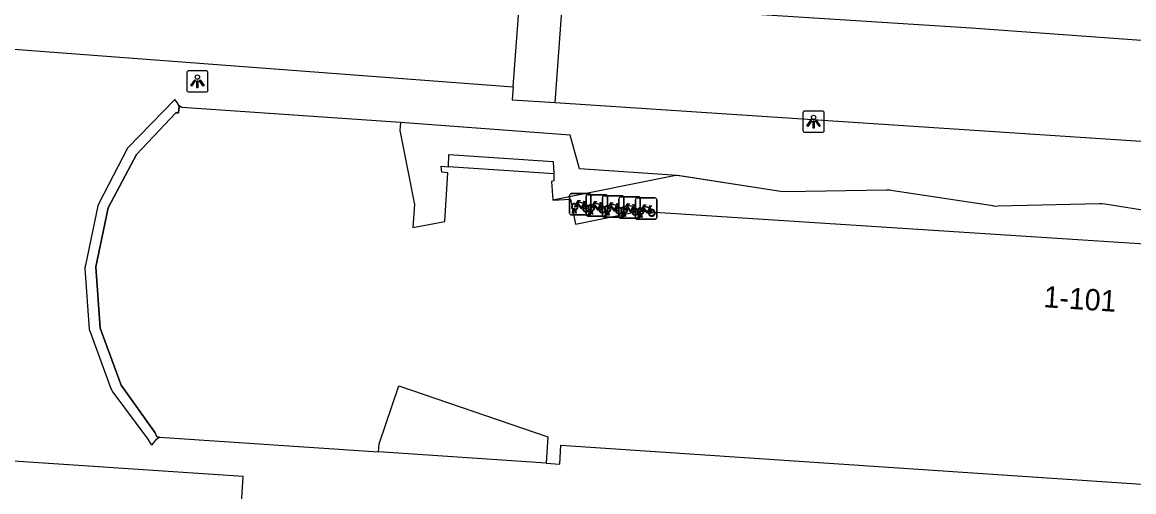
# Model space of a CAD drawing. Extents: x 161848 to 162726, y 385382 to 386521.
# Drawn here: x 161927.1 to 161979.3, y 385718.7 to 385740.7 of the extents above; entities that cross this region are included whole.
import ezdxf

# ---------------------------------------------------------------- set-up
doc = ezdxf.new("R2010")
doc.units = 0
for name, color, linetype in [('IMGEO_Berm_groen', 7, 'Continuous'), ('IMGEO_Fietsenrek', 7, 'Continuous'), ('IMGEO_Lichtpunt', 7, 'Continuous'), ('IMGEO_Pand', 7, 'Continuous'), ('IMGEO_Pand_nummerreeks', 7, 'Continuous'), ('IMGEO_Pand_overbouw', 7, 'Continuous'), ('IMGEO_Voetpad_op_trap', 7, 'Continuous'), ('IMGEO_Voetpad_open', 7, 'Continuous')]:
    doc.layers.add(name, color=color, linetype=linetype)

msp = doc.modelspace()

# ---------------------------------------------------------------- linework, layer by layer
at = {"layer": 'IMGEO_Berm_groen'}
msp.add_lwpolyline([(161952.493, 385741.71), (161971.704, 385740.493), (162006.281, 385737.975), (162005.981, 385733.434)], dxfattribs=at)
at = {"layer": 'IMGEO_Fietsenrek'}
for p, q in [((161952.83, 385731.771), (161952.83, 385732.612)), ((161952.83, 385732.612), (161952.83, 385731.771)), ((161952.905, 385732.696), (161953.746, 385732.696)), ((161953.746, 385732.696), (161952.905, 385732.696)), ((161953.603, 385731.72), (161953.603, 385732.561)), ((161953.603, 385732.561), (161953.603, 385731.72)), ((161953.678, 385732.645), (161954.519, 385732.645)), ((161954.519, 385732.645), (161953.678, 385732.645)), ((161953.83, 385732.621), (161953.83, 385731.78)), ((161953.83, 385731.78), (161953.83, 385732.621)), ((161954.377, 385731.669), (161954.377, 385732.51)), ((161954.377, 385732.51), (161954.377, 385731.669)), ((161954.452, 385732.594), (161955.293, 385732.594)), ((161955.293, 385732.594), (161954.452, 385732.594)), ((161954.603, 385732.57), (161954.603, 385731.729)), ((161954.603, 385731.729), (161954.603, 385732.57)), ((161955.225, 385732.543), (161956.066, 385732.543)), ((161956.066, 385732.543), (161955.225, 385732.543)), ((161955.377, 385732.519), (161955.377, 385731.678)), ((161955.377, 385731.678), (161955.377, 385732.519)), ((161955.998, 385732.492), (161956.839, 385732.492)), ((161956.839, 385732.492), (161955.998, 385732.492)), ((161953.099, 385731.963), (161953.1, 385731.956)), ((161953.517, 385732.245), (161953.553, 385732.15)), ((161954.29, 385732.194), (161954.326, 385732.099)), ((161955.064, 385732.143), (161955.1, 385732.048)), ((161955.15, 385731.618), (161955.15, 385732.459)), ((161955.15, 385732.459), (161955.15, 385731.618)), ((161955.837, 385732.092), (161955.873, 385731.997)), ((161955.923, 385731.567), (161955.923, 385732.408)), ((161955.923, 385732.408), (161955.923, 385731.567)), ((161956.15, 385732.468), (161956.15, 385731.627)), ((161956.15, 385731.627), (161956.15, 385732.468)), ((161956.61, 385732.041), (161956.646, 385731.946)), ((161956.923, 385732.417), (161956.923, 385731.576)), ((161956.923, 385731.576), (161956.923, 385732.417)), ((161953.755, 385731.696), (161952.914, 385731.696)), ((161952.914, 385731.696), (161953.755, 385731.696)), ((161952.957, 385731.78), (161952.996, 385731.94)), ((161952.991, 385731.78), (161952.957, 385731.78)), ((161953.026, 385731.928), (161952.991, 385731.78)), ((161953.068, 385731.952), (161953.067, 385731.956)), ((161953.109, 385731.78), (161953.075, 385731.922)), ((161953.107, 385731.926), (161953.142, 385731.78)), ((161953.142, 385731.78), (161953.109, 385731.78)), ((161954.528, 385731.645), (161953.687, 385731.645)), ((161953.687, 385731.645), (161954.528, 385731.645)), ((161953.73, 385731.729), (161953.769, 385731.889)), ((161953.764, 385731.729), (161953.73, 385731.729)), ((161953.799, 385731.877), (161953.764, 385731.729)), ((161953.841, 385731.901), (161953.84, 385731.905)), ((161953.882, 385731.729), (161953.848, 385731.871)), ((161953.872, 385731.912), (161953.873, 385731.905)), ((161953.88, 385731.875), (161953.915, 385731.729)), ((161953.915, 385731.729), (161953.882, 385731.729)), ((161955.302, 385731.594), (161954.461, 385731.594)), ((161954.461, 385731.594), (161955.302, 385731.594)), ((161954.504, 385731.678), (161954.543, 385731.838)), ((161954.538, 385731.678), (161954.504, 385731.678)), ((161954.573, 385731.826), (161954.538, 385731.678)), ((161954.615, 385731.85), (161954.614, 385731.854)), ((161954.656, 385731.678), (161954.622, 385731.82)), ((161954.646, 385731.861), (161954.647, 385731.854)), ((161954.654, 385731.824), (161954.689, 385731.678)), ((161954.689, 385731.678), (161954.656, 385731.678)), ((161956.075, 385731.543), (161955.234, 385731.543)), ((161955.234, 385731.543), (161956.075, 385731.543)), ((161955.277, 385731.627), (161955.316, 385731.787)), ((161955.311, 385731.627), (161955.277, 385731.627)), ((161955.346, 385731.775), (161955.311, 385731.627)), ((161955.388, 385731.799), (161955.387, 385731.803)), ((161955.429, 385731.627), (161955.395, 385731.769)), ((161955.419, 385731.81), (161955.42, 385731.803)), ((161955.427, 385731.773), (161955.462, 385731.627)), ((161955.462, 385731.627), (161955.429, 385731.627)), ((161956.848, 385731.492), (161956.007, 385731.492)), ((161956.007, 385731.492), (161956.848, 385731.492)), ((161956.05, 385731.576), (161956.089, 385731.736)), ((161956.084, 385731.576), (161956.05, 385731.576)), ((161956.119, 385731.724), (161956.084, 385731.576)), ((161956.161, 385731.748), (161956.16, 385731.752)), ((161956.202, 385731.576), (161956.168, 385731.718)), ((161956.192, 385731.759), (161956.193, 385731.752)), ((161956.2, 385731.722), (161956.235, 385731.576)), ((161956.235, 385731.576), (161956.202, 385731.576))]:
    msp.add_line(p, q, dxfattribs=at)
for points in [[(161953.164, 385732.17), (161953.112, 385732.08), (161953.072, 385732.055), (161953.073, 385732.102), (161953.128, 385732.196)], [(161953.143, 385732.222), (161953.238, 385732.386), (161953.324, 385732.372), (161953.326, 385732.363), (161953.27, 385732.352), (161953.243, 385732.307), (161953.499, 385732.266)], [(161953.439, 385731.978), (161953.389, 385731.978), (161953.198, 385732.229), (161953.179, 385732.197)], [(161953.486, 385732.241), (161953.229, 385732.282), (161953.212, 385732.253), (161953.379, 385732.033), (161953.486, 385732.241)], [(161953.534, 385732.143), (161953.504, 385732.22), (161953.395, 385732.002), (161953.438, 385732.002)], [(161953.468, 385732.002), (161953.588, 385732.001), (161953.544, 385732.115)], [(161953.564, 385732.122), (161953.619, 385731.977), (161953.469, 385731.977)], [(161953.499, 385732.266), (161953.524, 385732.315), (161953.518, 385732.319), (161953.495, 385732.323), (161953.483, 385732.33), (161953.482, 385732.333), (161953.484, 385732.338), (161953.579, 385732.323), (161953.581, 385732.313), (161953.571, 385732.3), (161953.559, 385732.294), (161953.545, 385732.3), (161953.517, 385732.245)], [(161953.937, 385732.119), (161953.885, 385732.029), (161953.845, 385732.004), (161953.846, 385732.051), (161953.901, 385732.145)], [(161953.916, 385732.171), (161954.011, 385732.335), (161954.097, 385732.321), (161954.099, 385732.312), (161954.043, 385732.301), (161954.016, 385732.256), (161954.272, 385732.215)], [(161954.212, 385731.927), (161954.162, 385731.927), (161953.971, 385732.178), (161953.952, 385732.146)], [(161954.259, 385732.19), (161954.002, 385732.231), (161953.985, 385732.202), (161954.152, 385731.982), (161954.259, 385732.19)], [(161954.307, 385732.092), (161954.277, 385732.169), (161954.168, 385731.951), (161954.211, 385731.951)], [(161954.241, 385731.951), (161954.361, 385731.95), (161954.317, 385732.064)], [(161954.337, 385732.071), (161954.392, 385731.926), (161954.242, 385731.926)], [(161954.272, 385732.215), (161954.297, 385732.264), (161954.291, 385732.268), (161954.268, 385732.272), (161954.256, 385732.279), (161954.255, 385732.282), (161954.257, 385732.287), (161954.352, 385732.272), (161954.354, 385732.262), (161954.344, 385732.249), (161954.332, 385732.243), (161954.318, 385732.249), (161954.29, 385732.194)], [(161954.711, 385732.068), (161954.659, 385731.978), (161954.619, 385731.953), (161954.62, 385732), (161954.675, 385732.094)], [(161954.69, 385732.12), (161954.785, 385732.284), (161954.871, 385732.27), (161954.873, 385732.261), (161954.817, 385732.25), (161954.79, 385732.205), (161955.046, 385732.164)], [(161954.986, 385731.876), (161954.936, 385731.876), (161954.745, 385732.127), (161954.726, 385732.095)], [(161955.033, 385732.139), (161954.776, 385732.18), (161954.759, 385732.151), (161954.926, 385731.931), (161955.033, 385732.139)], [(161955.081, 385732.041), (161955.051, 385732.118), (161954.942, 385731.9), (161954.985, 385731.9)], [(161955.015, 385731.9), (161955.135, 385731.899), (161955.091, 385732.013)], [(161955.111, 385732.02), (161955.166, 385731.875), (161955.016, 385731.875)], [(161955.046, 385732.164), (161955.071, 385732.213), (161955.065, 385732.217), (161955.042, 385732.221), (161955.03, 385732.228), (161955.029, 385732.231), (161955.031, 385732.236), (161955.126, 385732.221), (161955.128, 385732.211), (161955.118, 385732.198), (161955.106, 385732.192), (161955.092, 385732.198), (161955.064, 385732.143)], [(161955.484, 385732.017), (161955.432, 385731.927), (161955.392, 385731.902), (161955.393, 385731.949), (161955.448, 385732.043)], [(161955.463, 385732.069), (161955.558, 385732.233), (161955.644, 385732.219), (161955.646, 385732.21), (161955.59, 385732.199), (161955.563, 385732.154), (161955.819, 385732.113)], [(161955.759, 385731.825), (161955.709, 385731.825), (161955.518, 385732.076), (161955.499, 385732.044)], [(161955.806, 385732.088), (161955.549, 385732.129), (161955.532, 385732.1), (161955.699, 385731.88), (161955.806, 385732.088)], [(161955.854, 385731.99), (161955.824, 385732.067), (161955.715, 385731.849), (161955.758, 385731.849)], [(161955.788, 385731.849), (161955.908, 385731.848), (161955.864, 385731.962)], [(161955.884, 385731.969), (161955.939, 385731.824), (161955.789, 385731.824)], [(161955.819, 385732.113), (161955.844, 385732.162), (161955.838, 385732.166), (161955.815, 385732.17), (161955.803, 385732.177), (161955.802, 385732.18), (161955.804, 385732.185), (161955.899, 385732.17), (161955.901, 385732.16), (161955.891, 385732.147), (161955.879, 385732.141), (161955.865, 385732.147), (161955.837, 385732.092)], [(161956.257, 385731.966), (161956.205, 385731.876), (161956.165, 385731.851), (161956.166, 385731.898), (161956.221, 385731.992)], [(161956.236, 385732.018), (161956.331, 385732.182), (161956.417, 385732.168), (161956.419, 385732.159), (161956.363, 385732.148), (161956.336, 385732.103), (161956.592, 385732.062)], [(161956.532, 385731.774), (161956.482, 385731.774), (161956.291, 385732.025), (161956.272, 385731.993)], [(161956.579, 385732.037), (161956.322, 385732.078), (161956.305, 385732.049), (161956.472, 385731.829), (161956.579, 385732.037)], [(161956.627, 385731.939), (161956.597, 385732.016), (161956.488, 385731.798), (161956.531, 385731.798)], [(161956.592, 385732.062), (161956.617, 385732.111), (161956.611, 385732.115), (161956.588, 385732.119), (161956.576, 385732.126), (161956.575, 385732.129), (161956.577, 385732.134), (161956.672, 385732.119), (161956.674, 385732.109), (161956.664, 385732.096), (161956.652, 385732.09), (161956.638, 385732.096), (161956.61, 385732.041)], [(161956.561, 385731.798), (161956.681, 385731.797), (161956.637, 385731.911)], [(161956.657, 385731.918), (161956.712, 385731.773), (161956.562, 385731.773)]]:
    msp.add_lwpolyline(points, dxfattribs=at)
for centre, radius, start, end in [((161952.908, 385732.618), 0.0779, 92.4484, 184.2845), ((161952.908, 385732.618), 0.0779, 92.4484, 184.2845), ((161953.681, 385732.567), 0.0779, 92.4484, 184.2845), ((161953.681, 385732.567), 0.0779, 92.4484, 184.2845), ((161953.752, 385732.618), 0.0779, 2.4484, 94.2845), ((161953.752, 385732.618), 0.0779, 2.4484, 94.2845), ((161954.455, 385732.516), 0.0779, 92.4484, 184.2845), ((161954.455, 385732.516), 0.0779, 92.4484, 184.2845), ((161954.525, 385732.567), 0.0779, 2.4484, 94.2845), ((161954.525, 385732.567), 0.0779, 2.4484, 94.2845), ((161955.228, 385732.465), 0.0779, 92.4484, 184.2845), ((161955.228, 385732.465), 0.0779, 92.4484, 184.2845), ((161955.299, 385732.516), 0.0779, 2.4484, 94.2845), ((161955.299, 385732.516), 0.0779, 2.4484, 94.2845), ((161956.001, 385732.414), 0.0779, 92.4484, 184.2845), ((161956.001, 385732.414), 0.0779, 92.4484, 184.2845), ((161956.072, 385732.465), 0.0779, 2.4484, 94.2845), ((161956.072, 385732.465), 0.0779, 2.4484, 94.2845), ((161956.845, 385732.414), 0.0779, 2.4484, 94.2845), ((161956.845, 385732.414), 0.0779, 2.4484, 94.2845), ((161953.07, 385732.081), 0.159, 62.6766, 242.1369), ((161953.07, 385732.081), 0.129, 63.3192, 238.903), ((161953.05, 385731.952), 0.0499, 12.8025, 158.6934), ((161953.05, 385731.952), 0.0174, 12.8025, 163.4502), ((161953.07, 385732.081), 0.129, 283.6043, 43.4302), ((161953.07, 385732.081), 0.159, 283.5766, 46.6042), ((161953.597, 385731.997), 0.159, 113.3408, 178.3217), ((161953.597, 385731.997), 0.159, 187.0065, 105.7708), ((161953.597, 385731.997), 0.129, 113.923, 177.9556), ((161953.597, 385731.997), 0.129, 188.6715, 104.5883), ((161953.843, 385732.03), 0.159, 62.6766, 242.1369), ((161953.843, 385732.03), 0.129, 63.3192, 238.903), ((161953.843, 385732.03), 0.129, 283.6043, 43.4302), ((161953.843, 385732.03), 0.159, 283.5766, 46.6042), ((161954.37, 385731.946), 0.159, 113.3408, 178.3217), ((161954.37, 385731.946), 0.159, 187.0065, 105.7708), ((161954.37, 385731.946), 0.129, 113.923, 177.9556), ((161954.37, 385731.946), 0.129, 188.6715, 104.5883), ((161954.617, 385731.979), 0.159, 62.6766, 242.1369), ((161954.617, 385731.979), 0.129, 63.3192, 238.903), ((161954.617, 385731.979), 0.129, 283.6043, 43.4302), ((161954.617, 385731.979), 0.159, 283.5766, 46.6042), ((161955.144, 385731.895), 0.159, 113.3408, 178.3217), ((161955.144, 385731.895), 0.159, 187.0065, 105.7708), ((161955.144, 385731.895), 0.129, 113.923, 177.9556), ((161955.144, 385731.895), 0.129, 188.6715, 104.5883), ((161955.39, 385731.928), 0.159, 62.6766, 242.1369), ((161955.39, 385731.928), 0.129, 63.3192, 238.903), ((161955.39, 385731.928), 0.129, 283.6043, 43.4302), ((161955.39, 385731.928), 0.159, 283.5766, 46.6042), ((161955.917, 385731.844), 0.159, 113.3408, 178.3217), ((161955.917, 385731.844), 0.159, 187.0065, 105.7708), ((161955.917, 385731.844), 0.129, 113.923, 177.9556), ((161955.917, 385731.844), 0.129, 188.6715, 104.5883), ((161956.163, 385731.877), 0.159, 62.6766, 242.1369), ((161956.163, 385731.877), 0.129, 63.3192, 238.903), ((161956.163, 385731.877), 0.129, 283.6043, 43.4302), ((161956.163, 385731.877), 0.159, 283.5766, 46.6042), ((161952.908, 385731.774), 0.0779, 182.4484, 274.2845), ((161952.908, 385731.774), 0.0779, 182.4484, 274.2845), ((161953.07, 385732.081), 0.159, 253.9967, 271.7867), ((161953.07, 385732.081), 0.129, 253.415, 269.0204), ((161953.681, 385731.723), 0.0779, 182.4484, 274.2845), ((161953.681, 385731.723), 0.0779, 182.4484, 274.2845), ((161953.752, 385731.774), 0.0779, 272.4484, 4.2845), ((161953.752, 385731.774), 0.0779, 272.4484, 4.2845), ((161953.823, 385731.901), 0.0499, 12.8025, 158.6934), ((161953.843, 385732.03), 0.159, 253.9967, 271.7867), ((161953.823, 385731.901), 0.0174, 12.8025, 163.4502), ((161953.843, 385732.03), 0.129, 253.415, 269.0204), ((161954.455, 385731.672), 0.0779, 182.4484, 274.2845), ((161954.455, 385731.672), 0.0779, 182.4484, 274.2845), ((161954.525, 385731.723), 0.0779, 272.4484, 4.2845), ((161954.525, 385731.723), 0.0779, 272.4484, 4.2845), ((161954.597, 385731.85), 0.0499, 12.8025, 158.6934), ((161954.617, 385731.979), 0.159, 253.9967, 271.7867), ((161954.597, 385731.85), 0.0174, 12.8025, 163.4502), ((161954.617, 385731.979), 0.129, 253.415, 269.0204), ((161955.228, 385731.621), 0.0779, 182.4484, 274.2845), ((161955.228, 385731.621), 0.0779, 182.4484, 274.2845), ((161955.299, 385731.672), 0.0779, 272.4484, 4.2845), ((161955.299, 385731.672), 0.0779, 272.4484, 4.2845), ((161955.37, 385731.799), 0.0499, 12.8025, 158.6934), ((161955.39, 385731.928), 0.159, 253.9967, 271.7867), ((161955.37, 385731.799), 0.0174, 12.8025, 163.4502), ((161955.39, 385731.928), 0.129, 253.415, 269.0204), ((161956.001, 385731.57), 0.0779, 182.4484, 274.2845), ((161956.001, 385731.57), 0.0779, 182.4484, 274.2845), ((161956.072, 385731.621), 0.0779, 272.4484, 4.2845), ((161956.072, 385731.621), 0.0779, 272.4484, 4.2845), ((161956.143, 385731.748), 0.0499, 12.8025, 158.6934), ((161956.163, 385731.877), 0.159, 253.9967, 271.7867), ((161956.143, 385731.748), 0.0174, 12.8025, 163.4502), ((161956.163, 385731.877), 0.129, 253.415, 269.0204), ((161956.69, 385731.793), 0.159, 113.3408, 178.3217), ((161956.69, 385731.793), 0.159, 187.0065, 105.7708), ((161956.69, 385731.793), 0.129, 113.923, 177.9556), ((161956.69, 385731.793), 0.129, 188.6715, 104.5883), ((161956.845, 385731.57), 0.0779, 272.4484, 4.2845), ((161956.845, 385731.57), 0.0779, 272.4484, 4.2845)]:
    msp.add_arc(centre, radius, start, end, dxfattribs=at)
at = {"layer": 'IMGEO_Lichtpunt'}
for p, q in [((161934.84, 385738.374), (161934.84, 385737.567)), ((161934.84, 385738.374), (161934.84, 385737.567)), ((161935.742, 385738.469), (161934.934, 385738.469)), ((161935.742, 385738.469), (161934.934, 385738.469)), ((161935.836, 385737.567), (161935.836, 385738.374)), ((161935.836, 385737.567), (161935.836, 385738.374)), ((161934.934, 385737.473), (161935.742, 385737.473)), ((161934.934, 385737.473), (161935.742, 385737.473)), ((161963.797, 385736.482), (161963.797, 385735.675)), ((161963.797, 385736.482), (161963.797, 385735.675)), ((161964.699, 385736.577), (161963.891, 385736.577)), ((161964.699, 385736.577), (161963.891, 385736.577)), ((161964.793, 385735.675), (161964.793, 385736.482)), ((161964.793, 385735.675), (161964.793, 385736.482)), ((161963.891, 385735.581), (161964.699, 385735.581)), ((161963.891, 385735.581), (161964.699, 385735.581))]:
    msp.add_line(p, q, dxfattribs=at)
for points in [[(161935.214, 385738.038), (161935.253, 385738.01), (161935.065, 385737.748), (161935.027, 385737.775), (161935.214, 385738.038)], [(161935.316, 385737.99), (161935.363, 385737.99), (161935.363, 385737.668), (161935.316, 385737.668), (161935.316, 385737.99)], [(161935.426, 385738.01), (161935.464, 385738.037), (161935.651, 385737.775), (161935.612, 385737.747), (161935.426, 385738.01)], [(161964.171, 385736.146), (161964.21, 385736.118), (161964.022, 385735.856), (161963.984, 385735.883), (161964.171, 385736.146)], [(161964.383, 385736.118), (161964.421, 385736.145), (161964.608, 385735.883), (161964.569, 385735.855), (161964.383, 385736.118)], [(161964.273, 385736.098), (161964.32, 385736.098), (161964.32, 385735.776), (161964.273, 385735.776), (161964.273, 385736.098)]]:
    msp.add_lwpolyline(points, dxfattribs=at)
for centre in [(161935.339, 385738.172), (161964.296, 385736.28)]:
    msp.add_circle(centre, 0.0994, dxfattribs=at)
for centre, start, end in [((161934.934, 385738.374), 90, 180), ((161934.934, 385738.374), 90, 180), ((161935.742, 385738.374), 0, 90), ((161935.742, 385738.374), 0, 90), ((161934.934, 385737.567), 180, 270), ((161934.934, 385737.567), 180, 270), ((161935.742, 385737.567), 270, 0), ((161935.742, 385737.567), 270, 360), ((161963.891, 385736.482), 90, 180), ((161963.891, 385736.482), 90, 180), ((161964.699, 385736.482), 0, 90), ((161964.699, 385736.482), 0, 90), ((161963.891, 385735.675), 180, 270), ((161963.891, 385735.675), 180, 270), ((161964.699, 385735.675), 270, 0), ((161964.699, 385735.675), 270, 360)]:
    msp.add_arc(centre, 0.0946, start, end, dxfattribs=at)
at = {"layer": 'IMGEO_Pand'}
for points in [[(161944.879, 385736.04), (161934.604, 385736.736), (161934.476, 385736.82), (161934.455, 385736.497), (161934.324, 385736.498), (161932.478, 385734.541), (161931.141, 385732.036), (161930.57, 385729.261), (161930.762, 385726.378), (161931.759, 385723.691), (161933.361, 385721.455), (161933.437, 385721.262), (161933.55, 385721.254), (161943.842, 385720.56)], [(161944.879, 385736.04), (161944.853, 385735.667), (161945.533, 385732.186), (161945.463, 385731.111), (161946.966, 385731.392), (161947.104, 385733.675), (161946.831, 385733.701), (161946.796, 385733.985), (161947.132, 385733.962)], [(161952.089, 385733.627), (161947.132, 385733.962)], [(161952.089, 385733.627), (161952.086, 385733.305), (161951.976, 385733.268), (161952.045, 385732.388), (161952.869, 385732.433), (161953.103, 385731.261), (161956.106, 385731.88), (161999.23, 385729.084), (161999.33, 385730.64)], [(161943.842, 385720.56), (161943.876, 385720.943), (161944.798, 385723.658), (161951.81, 385721.276), (161951.733, 385720.035)], [(161951.733, 385720.035), (161952.368, 385719.986), (161952.414, 385720.877), (162000, 385717.677), (162004.055, 385717.404), (162003.988, 385716.55), (162004.634, 385716.496)]]:
    msp.add_lwpolyline(points, dxfattribs=at)
at = {"layer": 'IMGEO_Pand_overbouw'}
msp.add_lwpolyline([(161933.55, 385721.254), (161933.437, 385721.262), (161933.361, 385721.455), (161931.759, 385723.691), (161930.762, 385726.378), (161930.57, 385729.261), (161931.141, 385732.036), (161932.478, 385734.541), (161934.324, 385736.498), (161934.455, 385736.497), (161934.476, 385736.82), (161934.39, 385736.984), (161934.271, 385737.123), (161932.06, 385734.828), (161930.723, 385732.271), (161930.654, 385732.12), (161930.083, 385729.337), (161930.051, 385729.229), (161930.053, 385729.201), (161930.258, 385726.316), (161930.298, 385726.196), (161931.266, 385723.543), (161931.364, 385723.371), (161933.009, 385721.158), (161933.12, 385720.979), (161933.19, 385720.884), (161933.272, 385720.968), (161933.409, 385721.158)], close=True, dxfattribs=at)
msp.add_lwpolyline([(161982.713, 385731.457), (161977.977, 385732.199), (161977.856, 385732.218), (161977.735, 385732.215), (161972.965, 385732.102), (161972.832, 385732.099), (161972.711, 385732.117), (161968.03, 385732.834), (161967.877, 385732.857), (161967.722, 385732.855), (161962.955, 385732.781), (161962.745, 385732.796), (161958.016, 385733.533), (161957.877, 385733.554), (161957.742, 385733.527), (161952.045, 385732.388), (161952.869, 385732.433), (161953.103, 385731.261), (161956.106, 385731.88), (161999.23, 385729.084)], dxfattribs=at)
at = {"layer": 'IMGEO_Voetpad_op_trap'}
for points in [[(161950.171, 385737.716), (161951.103, 385750.085)], [(161952.143, 385736.984), (161952.493, 385741.71)]]:
    msp.add_lwpolyline(points, dxfattribs=at)
at = {"layer": 'IMGEO_Voetpad_open'}
for points in [[(161926.512, 385739.499), (161950.171, 385737.716)], [(161950.171, 385737.716), (161950.124, 385737.097), (161952.143, 385736.984)], [(161952.143, 385736.984), (161988.927, 385734.547), (162000, 385733.824), (162005.625, 385733.457)], [(161982.713, 385731.457), (161977.977, 385732.199), (161977.856, 385732.218), (161977.735, 385732.215), (161972.965, 385732.102), (161972.832, 385732.099), (161972.711, 385732.117), (161968.03, 385732.834), (161967.877, 385732.857), (161967.722, 385732.855), (161962.955, 385732.781), (161962.745, 385732.796), (161957.877, 385733.554), (161953.3, 385733.86), (161952.857, 385735.442), (161944.879, 385736.04)], [(161947.132, 385733.962), (161947.152, 385734.539), (161952.058, 385734.199), (161952.089, 385733.627)], [(161951.733, 385720.035), (161943.842, 385720.56)], [(161937.221, 385715.115), (161937.489, 385719.413), (161925.272, 385720.224), (161924.773, 385720.257)]]:
    msp.add_lwpolyline(points, dxfattribs=at)

# ---------------------------------------------------------------- texts
at = {"layer": 'IMGEO_Pand_nummerreeks'}
msp.add_text('1-101', height=1, rotation=356.293, dxfattribs=at).set_placement((161975.08, 385727.363))

doc.saveas('drawing.dxf')
